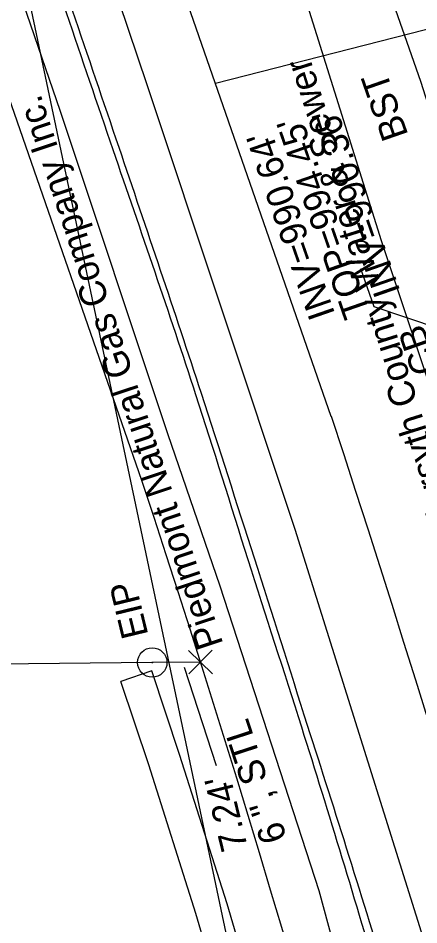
# Model space of a CAD drawing. Extents: x 1614427 to 1617186, y 896524 to 905462.
# Drawn here: x 1616529.7 to 1616589.9, y 902851.6 to 902987.6 of the extents above; entities that cross this region are included whole.
import ezdxf

# ---------------------------------------------------------------- set-up
doc = ezdxf.new("R2010")
doc.units = 0
for name, color, linetype in [('Exist Horizontal Alignment', 7, 'Continuous'), ('Exist Property Corner CELL', 7, 'Continuous'), ('Exist Property Iron Pin CELL', 7, 'Continuous'), ('Exist Property Iron Pin Text', 7, 'Continuous'), ('Exist Property Line', 7, 'Continuous'), ('Exist Property Line Leader', 7, 'Continuous'), ('Exist Property Line Text', 7, 'Continuous'), ('Exist Right of Way Line', 7, 'Continuous'), ('Exist Roads EOP', 7, 'Continuous'), ('Exist Roads EOP Other', 7, 'Continuous'), ('Exist Roads EOP Text', 7, 'Continuous'), ('Exist Roads EOT', 7, 'Continuous'), ('Exist Structure Minor Catch Basin Leader', 7, 'Continuous'), ('Exist Structure Minor Catch Basin Text', 7, 'Continuous'), ('Exist Structure Minor Catch Basin Top Elevation', 7, 'Continuous'), ('Exist Structure Minor Pipes RCP 15 Inch Invert', 7, 'Continuous'), ('Exist Utilities Gas UG Line SUE LOS B', 7, 'Continuous'), ('Exist Utilities Gas UG Line SUE LOS B Text', 7, 'Continuous'), ('Exist Utilities Telephone UG Cable SUE LOS B', 7, 'Continuous'), ('Exist Utilities Telephone UG FO SUE LOS B', 7, 'Continuous'), ('Exist Utilities Water UG Line SUE LOS B', 7, 'Continuous'), ('Exist Utilities Water UG Line SUE LOS B Text', 7, 'Continuous')]:
    doc.layers.add(name, color=color, linetype=linetype)

# ---------------------------------------------------------------- blocks, each defined once
blk = doc.blocks.new('EXIST PROPERTY IRON PIN')
at = {"layer": 'Exist Property Iron Pin CELL'}
for radius in [0.0441, 0.00141]:
    blk.add_circle((0, 0), radius, dxfattribs=at)

msp = doc.modelspace()

# ---------------------------------------------------------------- linework, layer by layer
at = {"layer": 'Exist Horizontal Alignment'}
for p, q in [((1616576.74, 902927.89), (1616238.24, 903901.21)), ((1616559.36, 902977.88), (1616875.77, 903058.99))]:
    msp.add_line(p, q, dxfattribs=at)
msp.add_arc((1614325.74, 902186.35), 2370, 9.05, 18.23333, dxfattribs=at)
at = {"layer": 'Exist Property Corner CELL'}
msp.add_line((1616557.11, 902891.03), (1616557.11, 902891.03), dxfattribs=at)
msp.add_lwpolyline([(1616558.86, 902892.82), (1616555.36, 902889.25), (1616557.11, 902891.03), (1616558.9, 902889.28), (1616555.32, 902892.78)], dxfattribs=at)
at = {"layer": 'Exist Property Line'}
for p, q in [((1616549.87, 902890.96), (1616390.67, 902889.34)), ((1616557.11, 902891.03), (1616549.87, 902890.96))]:
    msp.add_line(p, q, dxfattribs=at)
at = {"layer": 'Exist Property Line Leader'}
msp.add_line((1616554.67, 902890.28), (1616559.47, 902875.51), dxfattribs=at)
at = {"layer": 'Exist Right of Way Line'}
for p, q in [((1616010.65, 905462.23), (1616993.32, 900797.76)), ((1616548.32, 902918.27), (1616209.91, 903891.34))]:
    msp.add_line(p, q, dxfattribs=at)
msp.add_arc((1614325.74, 902186.35), 2340, 9.05, 18.2273, dxfattribs=at)
at = {"layer": 'Exist Roads EOP'}
msp.add_spline([(1616664.02, 902435.24), (1616659.23, 902479.02), (1616653.86, 902521.19), (1616647.48, 902561.19), (1616640.05, 902603.13), (1616633.52, 902638.17), (1616624.95, 902680.56), (1616615.82, 902721.84), (1616606.01, 902763.05), (1616595.75, 902801.7), (1616584.26, 902841.93), (1616572.3, 902881.24), (1616564.26, 902906.37), (1616556.43, 902931.12), (1616543.99, 902967.9), (1616530.08, 903008.97), (1616517.05, 903047.39)], degree=3, dxfattribs=at)
at = {"layer": 'Exist Roads EOP Other'}
for points in [[(1616588.99, 902755.56), (1616583.12, 902778.42), (1616575.83, 902804.32), (1616568.31, 902830.2), (1616561.1, 902854.77), (1616553.97, 902877.13), (1616549.79, 902889.69), (1616545.16, 902888.13)], [(1616584.24, 902754.42), (1616578.41, 902777.13), (1616571.14, 902802.96), (1616563.63, 902828.8), (1616556.43, 902853.31), (1616549.33, 902875.6), (1616545.16, 902888.13)]]:
    msp.add_lwpolyline(points, dxfattribs=at)
at = {"layer": 'Exist Roads EOT'}
msp.add_spline([(1616665.13, 902435.43), (1616660.48, 902479.08), (1616654.89, 902521.26), (1616648.51, 902561.33), (1616641.12, 902603.28), (1616634.46, 902638.28), (1616625.9, 902680.69), (1616616.67, 902721.99), (1616606.86, 902763.22), (1616596.71, 902801.99), (1616585.45, 902842.18), (1616573.19, 902881.5), (1616565.19, 902906.61), (1616557.25, 902931.31), (1616544.89, 902968.22), (1616530.94, 903009.35), (1616518.06, 903047.65)], degree=3, dxfattribs=at)
at = {"layer": 'Exist Structure Minor Catch Basin Leader'}
msp.add_lwpolyline([(1616592.99, 902941.03), (1616583.17, 902944.35), (1616581.19, 902950.02)], dxfattribs=at)
at = {"layer": 'Exist Utilities Gas UG Line SUE LOS B'}
msp.add_lwpolyline([(1616588.83, 902805.4), (1616574.94, 902856.71), (1616560.06, 902902.39), (1616552.18, 902925.27), (1616536.08, 902973.65), (1616521.52, 903015.88), (1616492.41, 903100.65), (1616481.17, 903130.4), (1616470.48, 903162.66), (1616450.18, 903220.6), (1616431.22, 903276.51), (1616418.49, 903313.39), (1616364.61, 903464.71), (1616350.51, 903509.73), (1616310.55, 903618.21), (1616275.13, 903713.81), (1616252.85, 903771.73), (1616229.48, 903831.39), (1616218.51, 903860.65)], dxfattribs=at)
at = {"layer": 'Exist Utilities Telephone UG Cable SUE LOS B'}
msp.add_lwpolyline([(1616653.58, 902416.71), (1616663.67, 902417.14), (1616669.74, 902418.75), (1616672.64, 902421.54), (1616661.03, 902530.35), (1616645.59, 902619.16), (1616624.26, 902721.72), (1616610.21, 902784.31), (1616604.98, 902794.39), (1616600.3, 902799.85), (1616600.03, 902805.22), (1616598.01, 902825.81), (1616571.3, 902910.94), (1616549.08, 902977.64), (1616515.65, 903076.73), (1616483.43, 903168.54), (1616464.03, 903218.81), (1616463.64, 903219.2), (1616462.93, 903219.33), (1616457.94, 903217.72), (1616449, 903216.46)], dxfattribs=at)
at = {"layer": 'Exist Utilities Telephone UG FO SUE LOS B'}
msp.add_lwpolyline([(1616629.3, 902843.73), (1616628.3, 902853.82), (1616611.3, 902911.93), (1616590.16, 902978.12), (1616573.68, 903025.32), (1616565.62, 903043.9), (1616559.79, 903054.5), (1616532.47, 903133.24), (1616521.61, 903168.38), (1616519.36, 903185.77), (1616513.96, 903203.22)], dxfattribs=at)
at = {"layer": 'Exist Utilities Water UG Line SUE LOS B'}
msp.add_lwpolyline([(1616682.85, 901889.35), (1616688.26, 901932.45), (1616696.61, 902016.19), (1616699.26, 902055.42), (1616702.78, 902110.39), (1616705.34, 902181.72), (1616707.31, 902255.35), (1616706.62, 902316.75), (1616703.14, 902377.45), (1616699.12, 902434.84), (1616686.86, 902524.85), (1616669.78, 902622.34), (1616658.13, 902681.62), (1616634.87, 902784.56), (1616617.17, 902853.52), (1616602.15, 902900.61), (1616584.28, 902954.24), (1616571.86, 902993.81)], dxfattribs=at)
msp.add_lwpolyline([(1616682.85, 901889.35), (1616688.26, 901932.45), (1616696.61, 902016.19), (1616699.26, 902055.42), (1616702.78, 902110.39), (1616705.34, 902181.72), (1616707.31, 902255.35), (1616706.62, 902316.75), (1616703.14, 902377.45), (1616699.12, 902434.84), (1616686.86, 902524.85), (1616669.78, 902622.34), (1616658.13, 902681.62), (1616634.87, 902784.56), (1616617.17, 902853.52), (1616602.15, 902900.61), (1616584.28, 902954.24), (1616571.86, 902993.81)], dxfattribs=at)

# ---------------------------------------------------------------- block references
at = {"layer": 'Exist Property Iron Pin CELL', "xscale": 50, "yscale": 50}
msp.add_blockref('EXIST PROPERTY IRON PIN', (1616549.87, 902890.96), dxfattribs=at)

# ---------------------------------------------------------------- texts
at = {"layer": 'Exist Property Iron Pin Text'}
msp.add_text('EIP', height=4, rotation=103.6417, dxfattribs=at).set_placement((1616549.3, 902895.1))
at = {"layer": 'Exist Property Line Text'}
msp.add_text("7.24'", height=4, rotation=103.6417, dxfattribs=at).set_placement((1616564.23, 902863.19))
at = {"layer": 'Exist Roads EOP Text'}
msp.add_text('BST', height=4, rotation=109.1768, dxfattribs=at).set_placement((1616588.33, 902970.11))
at = {"layer": 'Exist Structure Minor Catch Basin Text'}
msp.add_text('CB', height=4, rotation=109.1768, dxfattribs=at).set_placement((1616592.88, 902934.93))
at = {"layer": 'Exist Structure Minor Catch Basin Top Elevation'}
msp.add_text("TOP=994.45'", height=4, rotation=109.1768, dxfattribs=at).set_placement((1616582.56, 902943.43))
at = {"layer": 'Exist Structure Minor Pipes RCP 15 Inch Invert'}
for s, p in [("INV=990.36'", (1616587.14, 902946.64)), ("INV=990.64'", (1616577.34, 902943.24))]:
    msp.add_text(s, height=4, rotation=109.1768, dxfattribs=at).set_placement(p)
at = {"layer": 'Exist Utilities Gas UG Line SUE LOS B Text'}
for s, rotation, p in [('Piedmont Natural Gas Company Inc.', 108.4026, (1616560.56, 902893.74)), ('6 ", STL', 108.0389, (1616570.12, 902864.56))]:
    msp.add_text(s, height=4, rotation=rotation, dxfattribs=at).set_placement(p)
at = {"layer": 'Exist Utilities Water UG Line SUE LOS B Text'}
msp.add_text('Forsyth County Water & Sewer', height=4, rotation=107.42, dxfattribs=at).set_placement((1616595.56, 902911.59))

doc.saveas('drawing.dxf')
